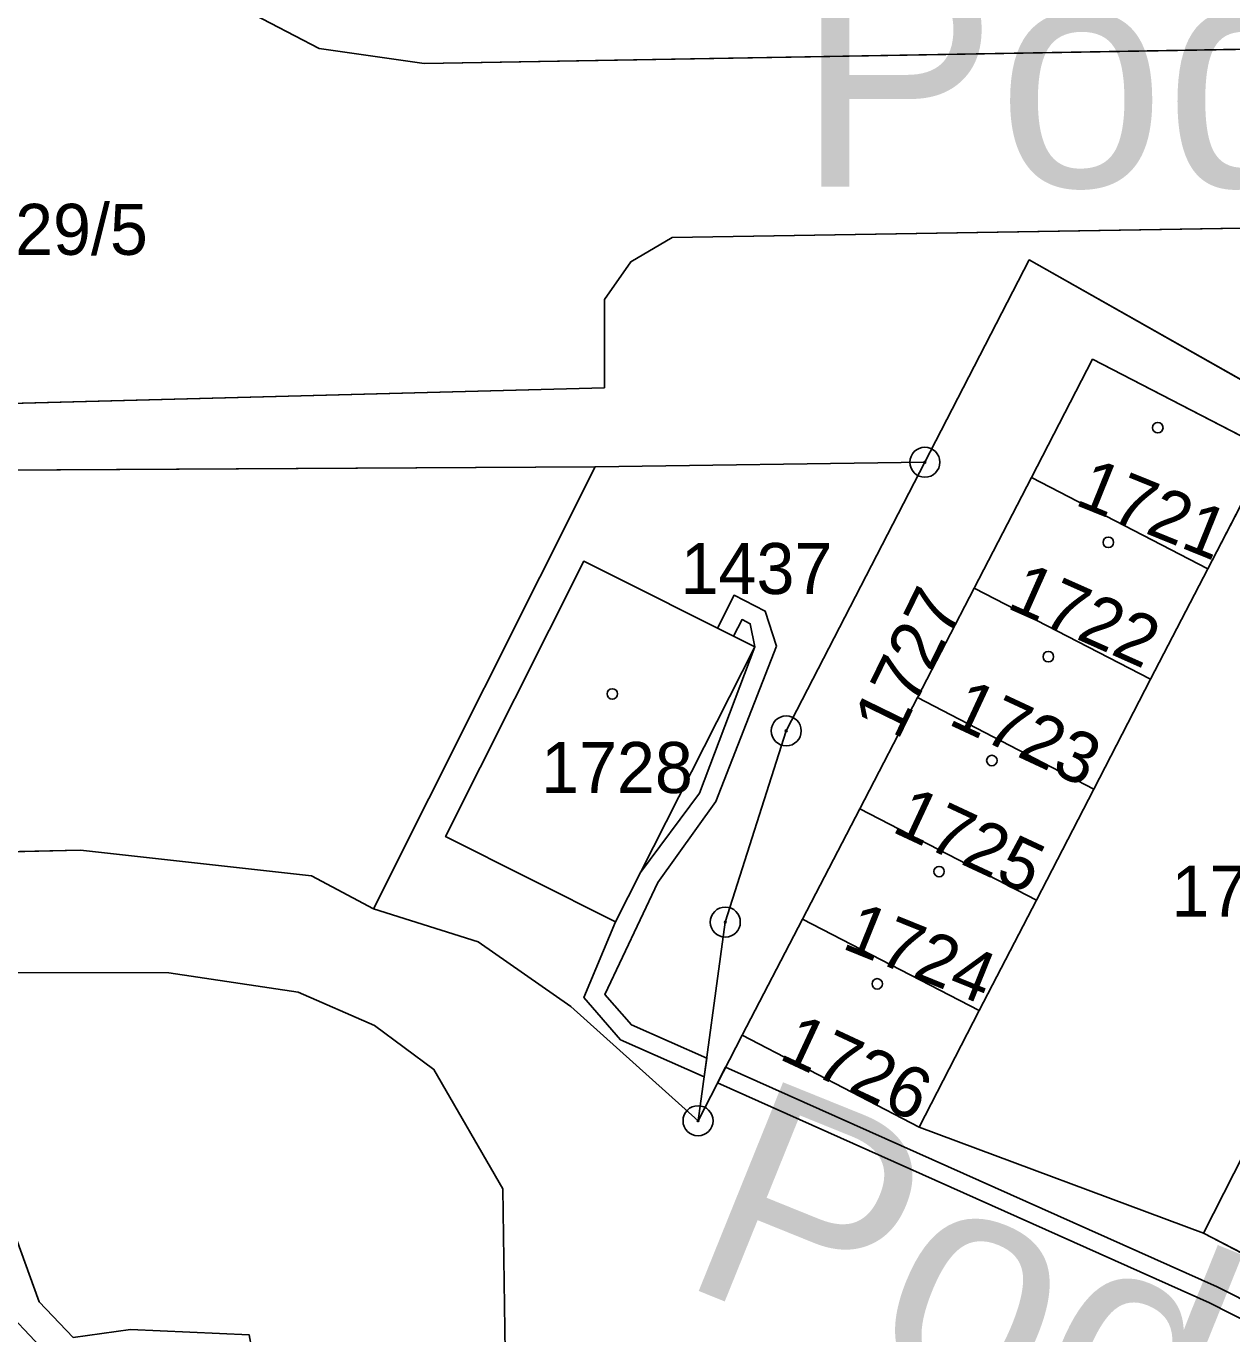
# Model space of a CAD drawing. Extents: x -689422 to -685210, y -987725 to -982160.
# Drawn here: x -687090.3 to -687050.12, y -985128.09 to -985084.52 of the extents above; entities that cross this region are included whole.
import ezdxf

# ---------------------------------------------------------------- set-up
doc = ezdxf.new("R2010")
doc.units = 0
for name, color, linetype in [('KN_Budovy', 7, 'Continuous'), ('KN_Hranice_parcel', 7, 'Continuous'), ('KN_Parcelni cisla', 7, 'Continuous'), ('KN_Polygon parcely', 7, 'Continuous'), ('KN_Popisy_pomistni nazvy nazvy ulic', 7, 'Continuous'), ('KN_POZEMKY_OSTATNI PLOCHA', 7, 'Continuous'), ('KN_POZEMKY_ZASTAVENA PLOCHA', 7, 'Continuous'), ('KN_VYUZITI_17_ostatni plocha_ostatni komunikace', 7, 'Continuous'), ('KN_VYUZITI_19_ostatni plocha_zelen', 7, 'Continuous'), ('KN_VYUZITI_23_ostatni plocha_manipulacni plocha', 7, 'Continuous'), ('KN_VYUZITI_26_ostatni plocha_jina plocha', 7, 'Continuous'), ('KN_Věcná břemena k části', 7, 'Continuous'), ('KN_Značky bodu BP', 7, 'Continuous'), ('KN_Značky budov', 7, 'Continuous')]:
    doc.layers.add(name, color=color, linetype=linetype)

msp = doc.modelspace()

# ---------------------------------------------------------------- linework, layer by layer
at = {"layer": 'KN_Budovy'}
for points in [[(-687050.92, -985102.6), (-687048.88, -985098.66), (-687054.76, -985095.62), (-687056.8, -985099.56)], [(-687052.83, -985106.28), (-687050.92, -985102.6), (-687056.8, -985099.56), (-687058.71, -985103.24)], [(-687066.02, -985105.2), (-687071.72, -985102.35), (-687076.32, -985111.52), (-687070.66, -985114.36)], [(-687058.71, -985103.24), (-687060.6, -985106.89), (-687054.72, -985109.94), (-687052.83, -985106.28)], [(-687056.63, -985113.64), (-687054.72, -985109.94), (-687060.6, -985106.89), (-687062.52, -985110.6)], [(-687058.54, -985117.32), (-687056.63, -985113.64), (-687062.52, -985110.6), (-687064.43, -985114.27)], [(-687066.44, -985118.14), (-687060.54, -985121.2), (-687058.54, -985117.32), (-687064.43, -985114.27)], [(-687049.38, -985121.41), (-687051.06, -985124.74), (-687045.35, -985127.71), (-687043.62, -985124.39)]]:
    msp.add_lwpolyline(points, close=True, dxfattribs=at)
at = {"layer": 'KN_Hranice_parcel'}
for p, q in [((-687048.88, -985098.66), (-687050.92, -985102.6)), ((-687078.73, -985113.93), (-687071.34, -985099.2)), ((-687060.35, -985099.05), (-687071.34, -985099.2)), ((-687056.8, -985099.56), (-687058.71, -985103.24)), ((-687056.8, -985099.56), (-687050.92, -985102.6)), ((-687050.92, -985102.6), (-687052.83, -985106.28)), ((-687058.71, -985103.24), (-687060.6, -985106.89)), ((-687058.71, -985103.24), (-687052.83, -985106.28)), ((-687052.83, -985106.28), (-687054.72, -985109.94)), ((-687060.6, -985106.89), (-687062.52, -985110.6)), ((-687060.6, -985106.89), (-687054.72, -985109.94)), ((-687054.72, -985109.94), (-687056.63, -985113.64)), ((-687062.52, -985110.6), (-687064.43, -985114.27)), ((-687056.63, -985113.64), (-687062.52, -985110.6)), ((-687056.63, -985113.64), (-687058.54, -985117.32)), ((-687064.43, -985114.27), (-687066.44, -985118.14)), ((-687064.43, -985114.27), (-687058.54, -985117.32)), ((-687058.54, -985117.32), (-687060.54, -985121.2)), ((-687066.44, -985118.14), (-687067.91, -985120.99)), ((-687060.54, -985121.2), (-687066.44, -985118.14)), ((-687051.06, -985124.74), (-687060.54, -985121.2)), ((-687049.38, -985121.41), (-687051.06, -985124.74)), ((-687045.35, -985127.71), (-687051.06, -985124.74))]:
    msp.add_line(p, q, dxfattribs=at)
for points in [[(-687017.25, -985104.78), (-687018.81, -985103.96), (-687023.3, -985098.51), (-687027.31, -985094.17), (-687031.59, -985090.59), (-687034.9, -985088.51), (-687038.54, -985086.74), (-687042.42, -985085.76), (-687047.42, -985085.25), (-687077.04, -985085.76), (-687080.53, -985085.27), (-687082.97, -985084), (-687084.66, -985082.27), (-687085.57, -985080.1)], [(-687163.12, -985089.07), (-687147.49, -985094.03), (-687143.04, -985094.08), (-687143.07, -985096.97), (-687125.12, -985096.8), (-687124.56, -985097.88), (-687101.35, -985097.37), (-687071.03, -985096.57), (-687071.03, -985093.63), (-687070.15, -985092.37), (-687068.77, -985091.56), (-687046.36, -985091.2), (-687042.32, -985091.77), (-687037.9, -985093.55), (-687034.22, -985095.89), (-687031.48, -985098.35), (-687028.14, -985102.03), (-687022.59, -985108.86), (-687021.58, -985110.19)], [(-687039.41, -985102.19), (-687056.87, -985092.31), (-687060.35, -985099.05)], [(-687048.88, -985098.66), (-687054.76, -985095.62), (-687056.8, -985099.56)], [(-687071.34, -985099.2), (-687103.03, -985099.38), (-687125.62, -985112.78)], [(-687067.91, -985120.99), (-687067, -985114.37), (-687064.97, -985108), (-687060.35, -985099.05)], [(-687076.32, -985111.52), (-687071.72, -985102.35), (-687066.02, -985105.2), (-687070.66, -985114.36), (-687076.32, -985111.52)], [(-687078.73, -985113.93), (-687080.79, -985112.83), (-687088.49, -985111.98), (-687125.62, -985112.78)], [(-687067.91, -985120.99), (-687072.15, -985117.18), (-687075.24, -985115.03), (-687078.73, -985113.93)], [(-687097.21, -985119.22), (-687097.05, -985117.06), (-687096.7, -985116.43), (-687095.8, -985116.04), (-687085.54, -985116.06), (-687081.24, -985116.71), (-687078.69, -985117.82), (-687076.71, -985119.28), (-687074.41, -985123.26), (-687074.34, -985128.7), (-687076.78, -985128.88), (-687088.58, -985129.05)]]:
    msp.add_lwpolyline(points, dxfattribs=at)
at = {"layer": 'KN_Polygon parcely'}
for points in [[(-687082.97, -985084), (-687080.53, -985085.27), (-687077.04, -985085.76), (-687047.42, -985085.25), (-687042.42, -985085.76), (-687038.54, -985086.74), (-687034.9, -985088.51), (-687031.59, -985090.59), (-687027.31, -985094.17), (-687023.3, -985098.51), (-687018.81, -985103.96), (-687017.25, -985104.78), (-687001.02, -985084.47)], [(-687047.42, -985085.25), (-687077.04, -985085.76), (-687080.53, -985085.27), (-687082.97, -985084)], [(-687103.03, -985099.38), (-687071.34, -985099.2), (-687060.35, -985099.05), (-687056.87, -985092.31), (-687039.41, -985102.19), (-687033.69, -985105.19), (-687027.98, -985108.17), (-687022.33, -985111.13), (-687021.58, -985110.19), (-687022.59, -985108.86), (-687028.14, -985102.03), (-687031.48, -985098.35), (-687034.22, -985095.89), (-687037.9, -985093.55), (-687042.32, -985091.77), (-687046.36, -985091.2), (-687068.77, -985091.56), (-687070.15, -985092.37), (-687071.03, -985093.63), (-687071.03, -985096.57), (-687101.35, -985097.37)], [(-687101.35, -985097.37), (-687071.03, -985096.57), (-687071.03, -985093.63), (-687070.15, -985092.37), (-687068.77, -985091.56), (-687046.36, -985091.2)], [(-687075.24, -985115.03), (-687078.73, -985113.93), (-687080.79, -985112.83), (-687088.49, -985111.98), (-687125.62, -985112.78)], [(-687039.62, -985130.71), (-687045.35, -985127.71), (-687051.06, -985124.74), (-687060.54, -985121.2), (-687066.44, -985118.14), (-687067.91, -985120.99), (-687072.15, -985117.18), (-687075.24, -985115.03)], [(-687111, -985149.78), (-687088.58, -985129.05), (-687076.78, -985128.88), (-687074.34, -985128.7), (-687074.41, -985123.26), (-687076.71, -985119.28), (-687078.69, -985117.82), (-687081.24, -985116.71), (-687085.54, -985116.06), (-687095.8, -985116.04)], [(-687095.8, -985116.04), (-687085.54, -985116.06), (-687081.24, -985116.71), (-687078.69, -985117.82), (-687076.71, -985119.28), (-687074.41, -985123.26), (-687074.34, -985128.7), (-687076.78, -985128.88), (-687088.58, -985129.05), (-687089.67, -985150.36), (-687087.06, -985171.56), (-687074.88, -985171.24), (-687074.78, -985179.89), (-687069.12, -985179.55), (-687069.48, -985133.81), (-687068.8, -985131.25), (-687066.55, -985129.06), (-687063.51, -985128.47), (-687043.95, -985135.43), (-687036.25, -985138.17), (-687030.62, -985140.33), (-687029.08, -985135.54), (-687039.62, -985130.71)]]:
    msp.add_lwpolyline(points, dxfattribs=at)
for points in [[(-687039.41, -985102.19), (-687056.87, -985092.31), (-687060.35, -985099.05), (-687064.97, -985108), (-687067, -985114.37), (-687067.91, -985120.99), (-687066.44, -985118.14), (-687064.43, -985114.27), (-687062.52, -985110.6), (-687060.6, -985106.89), (-687058.71, -985103.24), (-687056.8, -985099.56), (-687054.76, -985095.62), (-687048.88, -985098.66)], [(-687056.8, -985099.56), (-687050.92, -985102.6), (-687048.88, -985098.66), (-687054.76, -985095.62)], [(-687052.83, -985106.28), (-687054.72, -985109.94), (-687056.63, -985113.64), (-687058.54, -985117.32), (-687060.54, -985121.2), (-687051.06, -985124.74), (-687049.38, -985121.41), (-687047.47, -985117.74), (-687045.57, -985114.08), (-687043.66, -985110.39), (-687041.74, -985106.7), (-687039.41, -985102.19), (-687048.88, -985098.66), (-687050.92, -985102.6)], [(-687078.73, -985113.93), (-687071.34, -985099.2), (-687103.03, -985099.38), (-687125.62, -985112.78), (-687088.49, -985111.98), (-687080.79, -985112.83)], [(-687064.97, -985108), (-687060.35, -985099.05), (-687071.34, -985099.2), (-687078.73, -985113.93), (-687075.24, -985115.03), (-687072.15, -985117.18), (-687067.91, -985120.99), (-687067, -985114.37)], [(-687058.71, -985103.24), (-687052.83, -985106.28), (-687050.92, -985102.6), (-687056.8, -985099.56)], [(-687076.32, -985111.52), (-687071.72, -985102.35), (-687066.02, -985105.2), (-687070.66, -985114.36)], [(-687076.32, -985111.52), (-687070.66, -985114.36), (-687066.02, -985105.2), (-687071.72, -985102.35)], [(-687054.72, -985109.94), (-687052.83, -985106.28), (-687058.71, -985103.24), (-687060.6, -985106.89)], [(-687062.52, -985110.6), (-687056.63, -985113.64), (-687054.72, -985109.94), (-687060.6, -985106.89)], [(-687058.54, -985117.32), (-687056.63, -985113.64), (-687062.52, -985110.6), (-687064.43, -985114.27)], [(-687066.44, -985118.14), (-687060.54, -985121.2), (-687058.54, -985117.32), (-687064.43, -985114.27)], [(-687049.38, -985121.41), (-687051.06, -985124.74), (-687045.35, -985127.71), (-687043.62, -985124.39)]]:
    msp.add_lwpolyline(points, close=True, dxfattribs=at)
at = {"layer": 'KN_POZEMKY_OSTATNI PLOCHA'}
for p, q in [((-687082.97, -985084), (-687080.53, -985085.27)), ((-687080.53, -985085.27), (-687082.97, -985084)), ((-687080.53, -985085.27), (-687077.04, -985085.76)), ((-687077.04, -985085.76), (-687080.53, -985085.27)), ((-687077.04, -985085.76), (-687047.42, -985085.25)), ((-687047.42, -985085.25), (-687077.04, -985085.76)), ((-687046.36, -985091.2), (-687068.77, -985091.56)), ((-687068.77, -985091.56), (-687046.36, -985091.2)), ((-687068.77, -985091.56), (-687070.15, -985092.37)), ((-687070.15, -985092.37), (-687068.77, -985091.56)), ((-687070.15, -985092.37), (-687071.03, -985093.63)), ((-687071.03, -985093.63), (-687070.15, -985092.37)), ((-687056.87, -985092.31), (-687060.35, -985099.05)), ((-687060.35, -985099.05), (-687056.87, -985092.31)), ((-687039.41, -985102.19), (-687056.87, -985092.31)), ((-687056.87, -985092.31), (-687039.41, -985102.19)), ((-687071.03, -985093.63), (-687071.03, -985096.57)), ((-687071.03, -985096.57), (-687071.03, -985093.63)), ((-687054.76, -985095.62), (-687056.8, -985099.56)), ((-687048.88, -985098.66), (-687054.76, -985095.62)), ((-687071.03, -985096.57), (-687101.35, -985097.37)), ((-687101.35, -985097.37), (-687071.03, -985096.57)), ((-687050.92, -985102.6), (-687048.88, -985098.66)), ((-687071.34, -985099.2), (-687103.03, -985099.38)), ((-687103.03, -985099.38), (-687071.34, -985099.2)), ((-687078.73, -985113.93), (-687071.34, -985099.2)), ((-687071.34, -985099.2), (-687078.73, -985113.93)), ((-687060.35, -985099.05), (-687071.34, -985099.2)), ((-687071.34, -985099.2), (-687060.35, -985099.05)), ((-687064.97, -985108), (-687060.35, -985099.05)), ((-687060.35, -985099.05), (-687064.97, -985108)), ((-687056.8, -985099.56), (-687058.71, -985103.24)), ((-687071.72, -985102.35), (-687076.32, -985111.52)), ((-687066.02, -985105.2), (-687071.72, -985102.35)), ((-687052.83, -985106.28), (-687050.92, -985102.6)), ((-687058.71, -985103.24), (-687060.6, -985106.89)), ((-687070.66, -985114.36), (-687066.02, -985105.2)), ((-687054.72, -985109.94), (-687052.83, -985106.28)), ((-687060.6, -985106.89), (-687062.52, -985110.6)), ((-687067, -985114.37), (-687064.97, -985108)), ((-687064.97, -985108), (-687067, -985114.37)), ((-687056.63, -985113.64), (-687054.72, -985109.94)), ((-687062.52, -985110.6), (-687064.43, -985114.27)), ((-687076.32, -985111.52), (-687070.66, -985114.36)), ((-687125.62, -985112.78), (-687088.49, -985111.98)), ((-687088.49, -985111.98), (-687125.62, -985112.78)), ((-687088.49, -985111.98), (-687080.79, -985112.83)), ((-687080.79, -985112.83), (-687088.49, -985111.98)), ((-687080.79, -985112.83), (-687078.73, -985113.93)), ((-687078.73, -985113.93), (-687080.79, -985112.83)), ((-687058.54, -985117.32), (-687056.63, -985113.64)), ((-687075.24, -985115.03), (-687078.73, -985113.93)), ((-687078.73, -985113.93), (-687075.24, -985115.03)), ((-687067.91, -985120.99), (-687067, -985114.37)), ((-687067, -985114.37), (-687067.91, -985120.99)), ((-687064.43, -985114.27), (-687066.44, -985118.14)), ((-687072.15, -985117.18), (-687075.24, -985115.03)), ((-687075.24, -985115.03), (-687072.15, -985117.18)), ((-687095.8, -985116.04), (-687085.54, -985116.06)), ((-687085.54, -985116.06), (-687095.8, -985116.04)), ((-687085.54, -985116.06), (-687081.24, -985116.71)), ((-687081.24, -985116.71), (-687085.54, -985116.06)), ((-687081.24, -985116.71), (-687078.69, -985117.82)), ((-687078.69, -985117.82), (-687081.24, -985116.71)), ((-687067.91, -985120.99), (-687072.15, -985117.18)), ((-687072.15, -985117.18), (-687067.91, -985120.99)), ((-687060.54, -985121.2), (-687058.54, -985117.32)), ((-687078.69, -985117.82), (-687076.71, -985119.28)), ((-687076.71, -985119.28), (-687078.69, -985117.82)), ((-687066.44, -985118.14), (-687067.91, -985120.99)), ((-687067.91, -985120.99), (-687066.44, -985118.14)), ((-687066.44, -985118.14), (-687060.54, -985121.2)), ((-687076.71, -985119.28), (-687074.41, -985123.26)), ((-687074.41, -985123.26), (-687076.71, -985119.28)), ((-687051.06, -985124.74), (-687060.54, -985121.2)), ((-687060.54, -985121.2), (-687051.06, -985124.74)), ((-687049.38, -985121.41), (-687051.06, -985124.74)), ((-687074.41, -985123.26), (-687074.34, -985128.7)), ((-687074.34, -985128.7), (-687074.41, -985123.26)), ((-687051.06, -985124.74), (-687045.35, -985127.71))]:
    msp.add_line(p, q, dxfattribs=at)
at = {"layer": 'KN_POZEMKY_ZASTAVENA PLOCHA'}
for p, q in [((-687056.8, -985099.56), (-687054.76, -985095.62)), ((-687054.76, -985095.62), (-687048.88, -985098.66)), ((-687048.88, -985098.66), (-687050.92, -985102.6)), ((-687058.71, -985103.24), (-687056.8, -985099.56)), ((-687050.92, -985102.6), (-687056.8, -985099.56)), ((-687056.8, -985099.56), (-687050.92, -985102.6)), ((-687076.32, -985111.52), (-687071.72, -985102.35)), ((-687071.72, -985102.35), (-687066.02, -985105.2)), ((-687050.92, -985102.6), (-687052.83, -985106.28)), ((-687060.6, -985106.89), (-687058.71, -985103.24)), ((-687052.83, -985106.28), (-687058.71, -985103.24)), ((-687058.71, -985103.24), (-687052.83, -985106.28)), ((-687066.02, -985105.2), (-687070.66, -985114.36)), ((-687052.83, -985106.28), (-687054.72, -985109.94)), ((-687062.52, -985110.6), (-687060.6, -985106.89)), ((-687060.6, -985106.89), (-687054.72, -985109.94)), ((-687054.72, -985109.94), (-687060.6, -985106.89)), ((-687054.72, -985109.94), (-687056.63, -985113.64)), ((-687064.43, -985114.27), (-687062.52, -985110.6)), ((-687056.63, -985113.64), (-687062.52, -985110.6)), ((-687062.52, -985110.6), (-687056.63, -985113.64)), ((-687070.66, -985114.36), (-687076.32, -985111.52)), ((-687056.63, -985113.64), (-687058.54, -985117.32)), ((-687066.44, -985118.14), (-687064.43, -985114.27)), ((-687058.54, -985117.32), (-687064.43, -985114.27)), ((-687064.43, -985114.27), (-687058.54, -985117.32)), ((-687058.54, -985117.32), (-687060.54, -985121.2)), ((-687060.54, -985121.2), (-687066.44, -985118.14)), ((-687051.06, -985124.74), (-687049.38, -985121.41)), ((-687045.35, -985127.71), (-687051.06, -985124.74))]:
    msp.add_line(p, q, dxfattribs=at)
at = {"layer": 'KN_VYUZITI_17_ostatni plocha_ostatni komunikace'}
for p, q in [((-687082.97, -985084), (-687080.53, -985085.27)), ((-687080.53, -985085.27), (-687077.04, -985085.76)), ((-687077.04, -985085.76), (-687047.42, -985085.25)), ((-687046.36, -985091.2), (-687068.77, -985091.56)), ((-687068.77, -985091.56), (-687070.15, -985092.37)), ((-687070.15, -985092.37), (-687071.03, -985093.63)), ((-687071.03, -985093.63), (-687071.03, -985096.57)), ((-687071.03, -985096.57), (-687101.35, -985097.37)), ((-687125.62, -985112.78), (-687088.49, -985111.98)), ((-687088.49, -985111.98), (-687080.79, -985112.83)), ((-687080.79, -985112.83), (-687078.73, -985113.93)), ((-687078.73, -985113.93), (-687075.24, -985115.03)), ((-687075.24, -985115.03), (-687072.15, -985117.18)), ((-687085.54, -985116.06), (-687095.8, -985116.04)), ((-687081.24, -985116.71), (-687085.54, -985116.06)), ((-687078.69, -985117.82), (-687081.24, -985116.71)), ((-687072.15, -985117.18), (-687067.91, -985120.99)), ((-687076.71, -985119.28), (-687078.69, -985117.82)), ((-687067.91, -985120.99), (-687066.44, -985118.14)), ((-687066.44, -985118.14), (-687060.54, -985121.2)), ((-687074.41, -985123.26), (-687076.71, -985119.28)), ((-687060.54, -985121.2), (-687051.06, -985124.74)), ((-687074.34, -985128.7), (-687074.41, -985123.26)), ((-687051.06, -985124.74), (-687045.35, -985127.71))]:
    msp.add_line(p, q, dxfattribs=at)
at = {"layer": 'KN_VYUZITI_19_ostatni plocha_zelen'}
for p, q in [((-687080.53, -985085.27), (-687082.97, -985084)), ((-687077.04, -985085.76), (-687080.53, -985085.27)), ((-687047.42, -985085.25), (-687077.04, -985085.76))]:
    msp.add_line(p, q, dxfattribs=at)
at = {"layer": 'KN_VYUZITI_23_ostatni plocha_manipulacni plocha'}
for p, q in [((-687050.92, -985102.6), (-687048.88, -985098.66)), ((-687052.83, -985106.28), (-687050.92, -985102.6)), ((-687054.72, -985109.94), (-687052.83, -985106.28)), ((-687056.63, -985113.64), (-687054.72, -985109.94)), ((-687058.54, -985117.32), (-687056.63, -985113.64)), ((-687095.8, -985116.04), (-687085.54, -985116.06)), ((-687085.54, -985116.06), (-687081.24, -985116.71)), ((-687081.24, -985116.71), (-687078.69, -985117.82)), ((-687060.54, -985121.2), (-687058.54, -985117.32)), ((-687078.69, -985117.82), (-687076.71, -985119.28)), ((-687076.71, -985119.28), (-687074.41, -985123.26)), ((-687051.06, -985124.74), (-687060.54, -985121.2)), ((-687049.38, -985121.41), (-687051.06, -985124.74)), ((-687074.41, -985123.26), (-687074.34, -985128.7))]:
    msp.add_line(p, q, dxfattribs=at)
at = {"layer": 'KN_VYUZITI_26_ostatni plocha_jina plocha'}
for p, q in [((-687068.77, -985091.56), (-687046.36, -985091.2)), ((-687070.15, -985092.37), (-687068.77, -985091.56)), ((-687071.03, -985093.63), (-687070.15, -985092.37)), ((-687056.87, -985092.31), (-687060.35, -985099.05)), ((-687060.35, -985099.05), (-687056.87, -985092.31)), ((-687039.41, -985102.19), (-687056.87, -985092.31)), ((-687056.87, -985092.31), (-687039.41, -985102.19)), ((-687071.03, -985096.57), (-687071.03, -985093.63)), ((-687054.76, -985095.62), (-687056.8, -985099.56)), ((-687048.88, -985098.66), (-687054.76, -985095.62)), ((-687101.35, -985097.37), (-687071.03, -985096.57)), ((-687071.34, -985099.2), (-687103.03, -985099.38)), ((-687103.03, -985099.38), (-687071.34, -985099.2)), ((-687078.73, -985113.93), (-687071.34, -985099.2)), ((-687071.34, -985099.2), (-687078.73, -985113.93)), ((-687060.35, -985099.05), (-687071.34, -985099.2)), ((-687071.34, -985099.2), (-687060.35, -985099.05)), ((-687064.97, -985108), (-687060.35, -985099.05)), ((-687060.35, -985099.05), (-687064.97, -985108)), ((-687056.8, -985099.56), (-687058.71, -985103.24)), ((-687071.72, -985102.35), (-687076.32, -985111.52)), ((-687066.02, -985105.2), (-687071.72, -985102.35)), ((-687058.71, -985103.24), (-687060.6, -985106.89)), ((-687070.66, -985114.36), (-687066.02, -985105.2)), ((-687060.6, -985106.89), (-687062.52, -985110.6)), ((-687067, -985114.37), (-687064.97, -985108)), ((-687064.97, -985108), (-687067, -985114.37)), ((-687062.52, -985110.6), (-687064.43, -985114.27)), ((-687076.32, -985111.52), (-687070.66, -985114.36)), ((-687088.49, -985111.98), (-687125.62, -985112.78)), ((-687080.79, -985112.83), (-687088.49, -985111.98)), ((-687078.73, -985113.93), (-687080.79, -985112.83)), ((-687075.24, -985115.03), (-687078.73, -985113.93)), ((-687067.91, -985120.99), (-687067, -985114.37)), ((-687067, -985114.37), (-687067.91, -985120.99)), ((-687064.43, -985114.27), (-687066.44, -985118.14)), ((-687072.15, -985117.18), (-687075.24, -985115.03)), ((-687067.91, -985120.99), (-687072.15, -985117.18)), ((-687066.44, -985118.14), (-687067.91, -985120.99))]:
    msp.add_line(p, q, dxfattribs=at)
at = {"layer": 'KN_Věcná břemena k části'}
for points in [[(-687065.29, -985105.18), (-687065.67, -985104.01), (-687066.71, -985103.48), (-687067.26, -985104.58), (-687066.73, -985104.85), (-687066.44, -985104.29), (-687066.17, -985104.43), (-687066.02, -985105.2), (-687067.86, -985110.07), (-687069.83, -985112.72), (-687070.66, -985114.36), (-687071.71, -985116.88), (-687070.49, -985118.29), (-687067.71, -985119.53), (-687067.62, -985118.91), (-687070.13, -985117.79), (-687071.01, -985116.78), (-687069.25, -985113.05), (-687067.32, -985110.35)], [(-687032.73, -985134.05), (-687032.29, -985134.07), (-687035.61, -985132.55), (-687040.36, -985131.11), (-687047.74, -985127.97), (-687050.61, -985126.52), (-687066.99, -985119.2), (-687067.26, -985119.73), (-687050.87, -985127.06), (-687048, -985128.51), (-687040.56, -985131.67)]]:
    msp.add_lwpolyline(points, close=True, dxfattribs=at)
for points in [[(-687090.71, -985130.95), (-687089.64, -985130.03), (-687088.58, -985129.05), (-687087.37, -985129.03), (-687086.78, -985128.95), (-687085.51, -985129.01), (-687082.71, -985128.97), (-687082.87, -985128.12), (-687086.82, -985127.95), (-687088.73, -985128.21), (-687089.87, -985127.02), (-687090.63, -985124.9)], [(-687090.73, -985127.56), (-687089.64, -985128.71), (-687091.33, -985130.17)]]:
    msp.add_lwpolyline(points, dxfattribs=at)
at = {"layer": 'KN_Značky bodu BP'}
for centre, radius in [((-687060.35, -985099.05), 0.5), ((-687060.35, -985099.05), 0.0303), ((-687064.97, -985108), 0.5), ((-687064.97, -985108), 0.0303), ((-687067, -985114.37), 0.5), ((-687067, -985114.37), 0.0303), ((-687067.91, -985120.99), 0.5), ((-687067.91, -985120.99), 0.0303)]:
    msp.add_circle(centre, radius, dxfattribs=at)
at = {"layer": 'KN_Značky budov'}
for centre in [(-687052.587, -985097.899), (-687054.237, -985101.719), (-687056.237, -985105.529), (-687070.767, -985106.769), (-687058.117, -985108.989), (-687059.877, -985112.689), (-687061.937, -985116.429)]:
    msp.add_circle(centre, 0.175, dxfattribs=at)

# ---------------------------------------------------------------- texts
at = {"layer": 'KN_Parcelni cisla'}
for s, p in [('1729/5', (-687093.197, -985092.14)), ('1437', (-687068.49, -985103.44)), ('1728', (-687073.14, -985110.07)), ('1718', (-687052.13, -985114.19))]:
    msp.add_text(s, height=1.7, dxfattribs=at).set_placement(p)
for s, rotation, p in [('1721', 338, (-687055.398, -985100.448)), ('1722', 336, (-687057.665, -985103.886)), ('1727', 64, (-687061.256, -985108.352)), ('1723', 335, (-687059.619, -985107.76)), ('1725', 335, (-687061.499, -985111.34)), ('1724', 338, (-687063.158, -985115.228)), ('1726', 335, (-687065.259, -985118.91))]:
    msp.add_text(s, height=1.7, rotation=rotation, dxfattribs=at).set_placement(p)
at = {"layer": 'KN_Popisy_pomistni nazvy nazvy ulic'}
msp.add_text('Podlesí', height=7.5, dxfattribs=at).set_placement((-687064.62, -985089.87))
msp.add_text('Podlesí', height=7.5, rotation=338, dxfattribs=at).set_placement((-687068.649, -985126.353))

doc.saveas('drawing.dxf')
